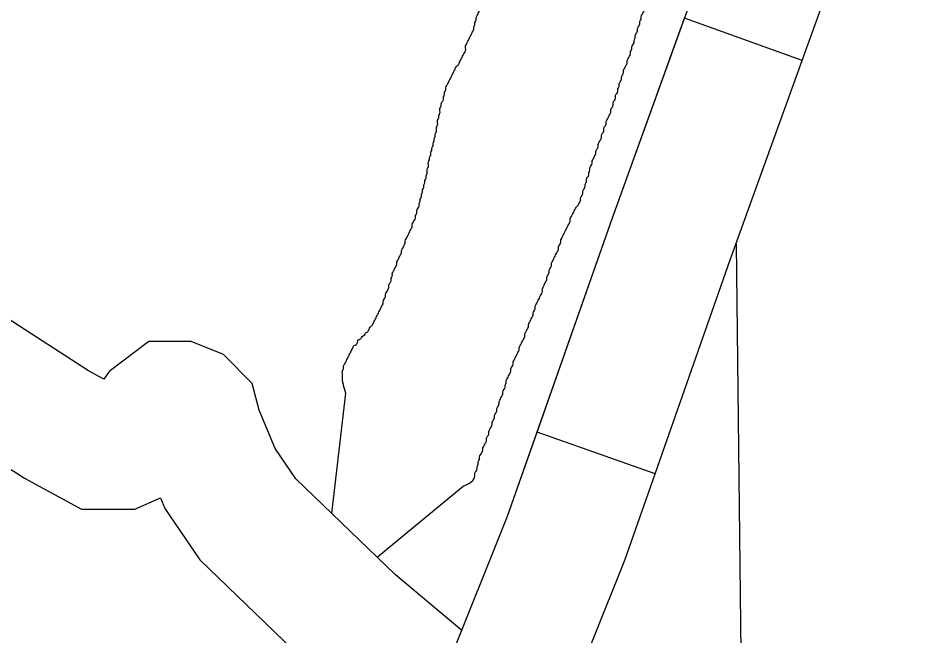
# Model space of a CAD drawing. Extents: x 813775 to 1157140, y 1757555 to 1979907.
# Drawn here: x 1019723 to 1021896, y 1865388 to 1866872 of the extents above; entities that cross this region are included whole.
import ezdxf

# ---------------------------------------------------------------- set-up
doc = ezdxf.new("R2010")
doc.units = 0
for name, color, linetype in [('Level 32', 7, 'Continuous'), ('Level 35', 7, 'Continuous'), ('Level 46', 7, 'Continuous'), ('Level 5', 7, 'Continuous')]:
    doc.layers.add(name, color=color, linetype=linetype)

msp = doc.modelspace()

# ---------------------------------------------------------------- linework, layer by layer
at = {"layer": 'Level 32'}
for p, q in [((1021604.2, 1866770.2), (1021322, 1866871.9)), ((1021251.1, 1865777.5), (1020968, 1865877))]:
    msp.add_line(p, q, dxfattribs=at)
for points in [[(1019766.9, 1863825.2), (1019831, 1864017.9), (1019895.2, 1864146.3), (1020008.7, 1864274.8), (1020295, 1864630.5), (1020457.9, 1864838), (1020596.1, 1865035.7), (1020724.5, 1865258), (1020754.1, 1865317.3), (1020897.2, 1865675.5), (1021148.9, 1866391.9), (1021494.5, 1867350.4), (1021553.7, 1867557.9), (1021588.3, 1867770.3), (1021617.9, 1868167.1)], [(1021604.2, 1866770.2), (1021780.1, 1867258.2), (1021847, 1867492.4), (1021886.4, 1867735), (1021896.1, 1867864)], [(1020968, 1865877), (1021148.9, 1866391.9), (1021322, 1866871.9)], [(1021251.1, 1865777.5), (1021431.6, 1866291.3), (1021604.2, 1866770.2)], [(1020519.5, 1864926.1), (1020596.1, 1865035.7), (1020724.5, 1865258), (1020754.1, 1865317.3), (1020897.2, 1865675.5), (1020968, 1865877)], [(1020765.4, 1864754.2), (1020849.4, 1864874.4), (1020988.8, 1865115.8), (1021028, 1865194.4), (1021178.1, 1865570), (1021251.1, 1865777.5)]]:
    msp.add_lwpolyline(points, dxfattribs=at)
at = {"layer": 'Level 35'}
for points in [[(1020475.6, 1865681.7), (1020508.9, 1865971)], [(1020584.1, 1865576.9), (1020790.7, 1865747.8)]]:
    msp.add_lwpolyline(points, dxfattribs=at)
for points in [[(1020704.2, 1866498.2), (1020704.2, 1866503.8), (1020704.2, 1866509.4), (1020707, 1866515), (1020707, 1866520.6), (1020707, 1866526.1), (1020709.8, 1866531.7), (1020709.8, 1866537.3), (1020712.6, 1866542.9), (1020712.6, 1866548.5), (1020715.4, 1866554.1), (1020715.4, 1866559.6), (1020718.2, 1866565.2), (1020718.2, 1866570.8), (1020720.9, 1866576.4), (1020720.9, 1866582), (1020723.7, 1866587.5), (1020723.7, 1866593.1), (1020726.5, 1866598.7), (1020726.5, 1866604.3), (1020726.5, 1866609.9), (1020729.3, 1866615.5), (1020729.3, 1866621), (1020729.3, 1866626.6), (1020732.1, 1866632.2), (1020732.1, 1866637.8), (1020734.9, 1866643.4), (1020734.9, 1866648.9), (1020734.9, 1866654.5), (1020737.7, 1866660.1), (1020737.7, 1866665.7), (1020740.5, 1866671.3), (1020743.3, 1866676.9), (1020743.3, 1866682.4), (1020746, 1866688), (1020746, 1866693.6), (1020748.8, 1866699.2), (1020748.8, 1866704.8), (1020751.6, 1866710.3), (1020754.4, 1866715.9), (1020757.2, 1866721.5), (1020760, 1866727.1), (1020762.8, 1866732.7), (1020765.6, 1866738.3), (1020768.4, 1866743.8), (1020771.2, 1866749.4), (1020773.9, 1866755), (1020779.5, 1866760.6), (1020782.3, 1866766.2), (1020785.1, 1866771.7), (1020787.9, 1866777.3), (1020790.7, 1866782.9), (1020793.5, 1866788.5), (1020796.3, 1866794.1), (1020796.3, 1866799.7), (1020796.3, 1866805.2), (1020799.1, 1866810.8), (1020801.8, 1866816.4), (1020804.6, 1866822), (1020807.4, 1866827.6), (1020810.2, 1866833.2), (1020813, 1866838.7), (1020815.8, 1866844.3), (1020815.8, 1866849.9), (1020818.6, 1866855.5), (1020818.6, 1866861.1), (1020821.4, 1866866.6), (1020821.4, 1866872.2), (1020824.2, 1866877.8), (1020826.9, 1866883.4), (1020829.7, 1866889), (1020832.5, 1866894.6), (1020835.3, 1866900.1), (1020838.1, 1866905.7), (1020840.9, 1866911.3), (1020843.7, 1866916.9), (1020846.5, 1866922.5), (1020849.3, 1866928), (1020852.1, 1866933.6), (1020854.8, 1866939.2), (1020857.6, 1866944.8), (1020863.2, 1866950.4), (1020866, 1866956), (1020868.8, 1866961.5), (1020874.4, 1866967.1), (1020877.2, 1866972.7), (1020882.7, 1866978.3), (1020885.5, 1866983.9), (1020891.1, 1866986.7), (1020893.9, 1866992.2), (1020899.5, 1866995)], [(1021186.8, 1866774.5), (1021189.6, 1866780.1), (1021192.4, 1866785.7), (1021192.4, 1866791.3), (1021195.2, 1866796.9), (1021195.2, 1866802.5), (1021198, 1866808), (1021200.7, 1866813.6), (1021200.7, 1866819.2), (1021203.5, 1866824.8), (1021203.5, 1866830.4), (1021206.3, 1866835.9), (1021209.1, 1866841.5), (1021209.1, 1866847.1), (1021211.9, 1866852.7), (1021214.7, 1866858.3), (1021214.7, 1866863.9), (1021217.5, 1866869.4), (1021217.5, 1866875), (1021220.3, 1866880.6), (1021223.1, 1866886.2), (1021225.9, 1866891.8), (1021228.6, 1866897.3), (1021231.4, 1866902.9), (1021234.2, 1866908.5), (1021234.2, 1866914.1), (1021237, 1866919.7), (1021239.8, 1866925.3), (1021239.8, 1866930.8), (1021242.6, 1866936.4), (1021242.6, 1866942), (1021245.4, 1866947.6), (1021248.2, 1866953.2), (1021251, 1866958.7), (1021251, 1866964.3), (1021253.8, 1866969.9), (1021253.8, 1866975.5), (1021253.8, 1866981.1), (1021256.5, 1866986.7), (1021259.3, 1866992.2), (1021259.3, 1866997.8), (1021259.3, 1867003.4), (1021262.1, 1867009)], [(1020999.9, 1866272.2), (1021002.7, 1866277.8), (1021002.7, 1866283.3), (1021005.5, 1866288.9), (1021008.3, 1866294.5), (1021011.1, 1866300.1), (1021013.8, 1866305.7), (1021016.6, 1866311.2), (1021019.4, 1866316.8), (1021019.4, 1866322.4), (1021022.2, 1866328), (1021025, 1866333.6), (1021025, 1866339.2), (1021027.8, 1866344.7), (1021030.6, 1866350.3), (1021033.4, 1866355.9), (1021036.2, 1866361.5), (1021039, 1866367.1), (1021041.7, 1866372.6), (1021044.5, 1866378.2), (1021047.3, 1866383.8), (1021047.3, 1866389.4), (1021050.1, 1866395), (1021052.9, 1866400.6), (1021055.7, 1866406.1), (1021058.5, 1866411.7), (1021061.3, 1866417.3), (1021066.8, 1866422.9), (1021069.6, 1866428.5), (1021072.4, 1866434), (1021072.4, 1866439.6), (1021075.2, 1866445.2), (1021078, 1866450.8), (1021078, 1866456.4), (1021080.8, 1866462), (1021083.6, 1866467.5), (1021083.6, 1866473.1), (1021086.4, 1866478.7), (1021086.4, 1866484.3), (1021089.2, 1866489.9), (1021092, 1866495.4), (1021092, 1866501), (1021094.7, 1866506.6), (1021094.7, 1866512.2), (1021097.5, 1866517.8), (1021100.3, 1866523.4), (1021100.3, 1866528.9), (1021103.1, 1866534.5), (1021105.9, 1866540.1), (1021108.7, 1866545.7), (1021108.7, 1866551.3), (1021111.5, 1866556.8), (1021114.3, 1866562.4), (1021114.3, 1866568), (1021117.1, 1866573.6), (1021119.9, 1866579.2), (1021122.6, 1866584.8), (1021122.6, 1866590.3), (1021125.4, 1866595.9), (1021128.2, 1866601.5), (1021128.2, 1866607.1), (1021131, 1866612.7), (1021133.8, 1866618.2), (1021133.8, 1866623.8), (1021136.6, 1866629.4), (1021139.4, 1866635), (1021142.2, 1866640.6), (1021145, 1866646.2), (1021145, 1866651.7), (1021147.7, 1866657.3), (1021150.5, 1866662.9), (1021150.5, 1866668.5), (1021153.3, 1866674.1), (1021156.1, 1866679.6), (1021156.1, 1866685.2), (1021158.9, 1866690.8), (1021161.7, 1866696.4), (1021161.7, 1866702), (1021164.5, 1866707.6), (1021164.5, 1866713.1), (1021167.3, 1866718.7), (1021170.1, 1866724.3), (1021170.1, 1866729.9), (1021172.9, 1866735.5), (1021175.6, 1866741), (1021175.6, 1866746.6), (1021178.4, 1866752.2), (1021181.2, 1866757.8), (1021184, 1866763.4), (1021184, 1866769), (1021186.8, 1866774.5)], [(1020508.9, 1865971), (1020500.6, 1866012.6), (1020500.6, 1866018.2), (1020500.6, 1866023.8), (1020503.4, 1866029.4), (1020503.4, 1866034.9), (1020506.1, 1866040.5), (1020508.9, 1866046.1), (1020511.7, 1866051.7), (1020514.5, 1866057.3), (1020517.3, 1866062.9), (1020520.1, 1866068.4), (1020522.9, 1866074), (1020525.7, 1866079.6), (1020528.5, 1866085.2), (1020534, 1866088), (1020536.8, 1866093.6), (1020539.6, 1866099.1), (1020545.2, 1866101.9), (1020548, 1866107.5), (1020553.6, 1866110.3), (1020556.4, 1866115.9), (1020561.9, 1866118.7), (1020564.7, 1866124.3), (1020567.5, 1866129.8), (1020573.1, 1866135.4), (1020575.9, 1866141), (1020578.7, 1866146.6), (1020581.5, 1866152.2), (1020584.3, 1866157.7), (1020587, 1866163.3), (1020589.8, 1866168.9), (1020592.6, 1866174.5), (1020595.4, 1866180.1), (1020598.2, 1866185.7), (1020598.2, 1866191.2), (1020601, 1866196.8), (1020603.8, 1866202.4), (1020603.8, 1866208), (1020606.6, 1866213.6), (1020609.4, 1866219.1), (1020612.2, 1866224.7), (1020612.2, 1866230.3), (1020614.9, 1866235.9), (1020617.7, 1866241.5), (1020617.7, 1866247.1), (1020620.5, 1866252.6), (1020620.5, 1866258.2), (1020623.3, 1866263.8), (1020626.1, 1866269.4), (1020628.9, 1866275), (1020631.7, 1866280.5), (1020631.7, 1866286.1), (1020634.5, 1866291.7), (1020637.3, 1866297.3), (1020640, 1866302.9), (1020642.8, 1866308.5), (1020642.8, 1866314), (1020645.6, 1866319.6), (1020648.4, 1866325.2), (1020651.2, 1866330.8), (1020651.2, 1866336.4), (1020654, 1866341.9), (1020656.8, 1866347.5), (1020659.6, 1866353.1), (1020662.4, 1866358.7), (1020665.2, 1866364.3), (1020667.9, 1866369.9), (1020667.9, 1866375.4), (1020670.7, 1866381), (1020673.5, 1866386.6), (1020676.3, 1866392.2), (1020676.3, 1866397.8), (1020679.1, 1866403.3), (1020679.1, 1866408.9), (1020681.9, 1866414.5), (1020684.7, 1866420.1), (1020684.7, 1866425.7), (1020687.5, 1866431.3), (1020687.5, 1866436.8), (1020690.3, 1866442.4), (1020690.3, 1866448), (1020693, 1866453.6), (1020693, 1866459.2), (1020695.8, 1866464.7), (1020695.8, 1866470.3), (1020698.6, 1866475.9), (1020698.6, 1866481.5), (1020701.4, 1866487.1), (1020701.4, 1866492.7), (1020704.2, 1866498.2)], [(1020790.7, 1865747.8), (1020818.6, 1865772.6), (1020818.6, 1865778.2), (1020821.4, 1865783.8), (1020824.2, 1865789.3), (1020824.2, 1865794.9), (1020826.9, 1865800.5), (1020826.9, 1865806.1), (1020829.7, 1865811.7), (1020829.7, 1865817.3), (1020832.5, 1865822.8), (1020835.3, 1865828.4), (1020838.1, 1865834), (1020838.1, 1865839.6), (1020840.9, 1865845.2), (1020843.7, 1865850.7), (1020846.5, 1865856.3), (1020846.5, 1865861.9), (1020849.3, 1865867.5), (1020852.1, 1865873.1), (1020852.1, 1865878.7), (1020854.8, 1865884.2), (1020857.6, 1865889.8), (1020860.4, 1865895.4), (1020860.4, 1865901), (1020863.2, 1865906.6), (1020866, 1865912.1), (1020866, 1865917.7), (1020868.8, 1865923.3), (1020871.6, 1865928.9), (1020871.6, 1865934.5), (1020874.4, 1865940.1), (1020877.2, 1865945.6), (1020877.2, 1865951.2), (1020879.9, 1865956.8), (1020882.7, 1865962.4), (1020885.5, 1865968), (1020885.5, 1865973.5), (1020888.3, 1865979.1), (1020891.1, 1865984.7), (1020891.1, 1865990.3), (1020893.9, 1865995.9), (1020893.9, 1866001.5), (1020896.7, 1866007), (1020899.5, 1866012.6), (1020902.3, 1866018.2), (1020905.1, 1866023.8), (1020905.1, 1866029.4), (1020907.8, 1866034.9), (1020910.6, 1866040.5), (1020910.6, 1866046.1), (1020913.4, 1866051.7), (1020916.2, 1866057.3), (1020919, 1866062.9), (1020921.8, 1866068.4), (1020924.6, 1866074), (1020924.6, 1866079.6), (1020927.4, 1866085.2), (1020930.2, 1866090.8), (1020933, 1866096.3), (1020935.7, 1866101.9), (1020938.5, 1866107.5), (1020938.5, 1866113.1), (1020941.3, 1866118.7), (1020944.1, 1866124.3), (1020946.9, 1866129.8), (1020946.9, 1866135.4), (1020949.7, 1866141), (1020952.5, 1866146.6), (1020955.3, 1866152.2), (1020958.1, 1866157.7), (1020958.1, 1866163.3), (1020960.8, 1866168.9), (1020963.6, 1866174.5), (1020963.6, 1866180.1), (1020966.4, 1866185.7), (1020969.2, 1866191.2), (1020972, 1866196.8), (1020974.8, 1866202.4), (1020977.6, 1866208), (1020980.4, 1866213.6), (1020980.4, 1866219.1), (1020983.2, 1866227.5), (1020986, 1866233.1), (1020988.7, 1866238.7), (1020991.5, 1866244.3), (1020991.5, 1866249.8), (1020994.3, 1866255.4), (1020997.1, 1866261), (1020997.1, 1866266.6), (1020999.9, 1866272.2)]]:
    msp.add_spline(points, degree=3, dxfattribs=at)
at = {"layer": 'Level 46'}
for points in [[(1020787.5, 1865400.9), (1020628.3, 1865534.3), (1020389.1, 1865765.3), (1020339.3, 1865838.4), (1020300.6, 1865930), (1020284.4, 1865994.6), (1020215.5, 1866063.7), (1020137.8, 1866094.8), (1020036.5, 1866094.8), (1019941.4, 1866023.3), (1019928.4, 1866004.5), (1019891.4, 1866024.7), (1019543.3, 1866249.6), (1019329.2, 1866385.2), (1019058.5, 1866587.4), (1018800.7, 1866819.2), (1018527.3, 1867066.3), (1018358.5, 1867235.3), (1018190, 1867366.6), (1017943, 1867554.3), (1017678.4, 1867718.6), (1017520.1, 1867463.8)], [(1017520.1, 1867463.8), (1017772.7, 1867306.9), (1018007.1, 1867128.8), (1018159.5, 1867010.1), (1018320.5, 1866848.9), (1018599.8, 1866596.4), (1018868.1, 1866355.2), (1019159, 1866137.9), (1019381.7, 1865996.9), (1019737.9, 1865766.7), (1019874.4, 1865692.1), (1020002.5, 1865692.1), (1020063.9, 1865719.4), (1020074.6, 1865694.2), (1020158.5, 1865571), (1020427.5, 1865311.2), (1020648.3, 1865126.1)]]:
    msp.add_lwpolyline(points, dxfattribs=at)
at = {"layer": 'Level 5'}
msp.add_lwpolyline([(1021445.5, 1866329.9), (1021500.2, 1861556.6)], dxfattribs=at)

doc.saveas('drawing.dxf')
